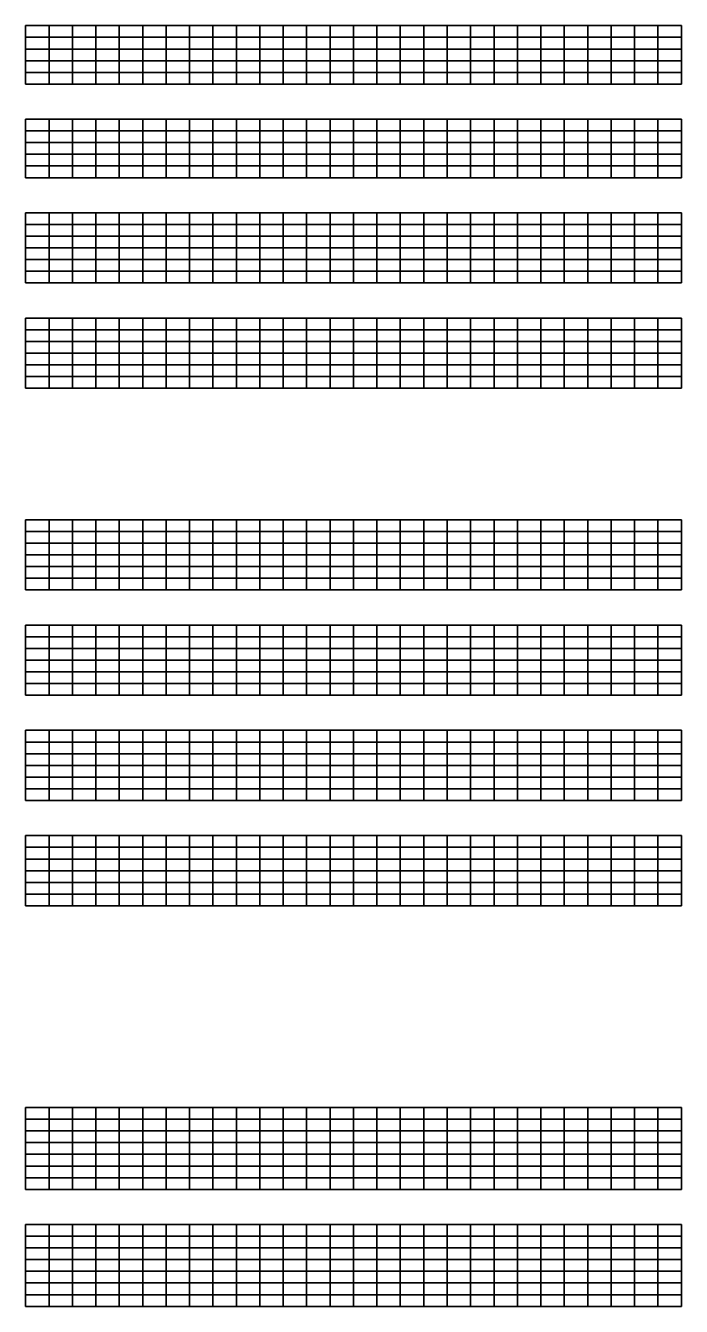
# Model space of a CAD drawing. Extents: x 1374311 to 1383814, y 384102 to 406278.
# Drawn here: x 1375927 to 1376207, y 387202 to 387749 of the extents above; entities that cross this region are included whole.
import ezdxf

# ---------------------------------------------------------------- set-up
doc = ezdxf.new("R2010")
doc.units = 0
doc.layers.add('R_Grid', color=7, linetype='Continuous')

msp = doc.modelspace()

# ---------------------------------------------------------------- linework, layer by layer
at = {"layer": 'R_Grid'}
for p, q in [((1375926.61, 387748.96), (1376206.61, 387748.96)), ((1375926.61, 387723.96), (1375926.61, 387748.96)), ((1375936.61, 387723.96), (1375936.61, 387748.96)), ((1375946.61, 387723.96), (1375946.61, 387748.96)), ((1375956.61, 387723.96), (1375956.61, 387748.96)), ((1375966.61, 387723.96), (1375966.61, 387748.96)), ((1375976.61, 387723.96), (1375976.61, 387748.96)), ((1375986.61, 387723.96), (1375986.61, 387748.96)), ((1375996.61, 387723.96), (1375996.61, 387748.96)), ((1376006.61, 387723.96), (1376006.61, 387748.96)), ((1376016.61, 387723.96), (1376016.61, 387748.96)), ((1376026.61, 387723.96), (1376026.61, 387748.96)), ((1376036.61, 387723.96), (1376036.61, 387748.96)), ((1376046.61, 387723.96), (1376046.61, 387748.96)), ((1376056.61, 387723.96), (1376056.61, 387748.96)), ((1376066.61, 387723.96), (1376066.61, 387748.96)), ((1376076.61, 387723.96), (1376076.61, 387748.96)), ((1376086.61, 387723.96), (1376086.61, 387748.96)), ((1376096.61, 387723.96), (1376096.61, 387748.96)), ((1376106.61, 387723.96), (1376106.61, 387748.96)), ((1376116.61, 387723.96), (1376116.61, 387748.96)), ((1376126.61, 387723.96), (1376126.61, 387748.96)), ((1376136.61, 387723.96), (1376136.61, 387748.96)), ((1376146.61, 387723.96), (1376146.61, 387748.96)), ((1376156.61, 387723.96), (1376156.61, 387748.96)), ((1376166.61, 387723.96), (1376166.61, 387748.96)), ((1376176.61, 387723.96), (1376176.61, 387748.96)), ((1376186.61, 387723.96), (1376186.61, 387748.96)), ((1376196.61, 387723.96), (1376196.61, 387748.96)), ((1376206.61, 387723.96), (1376206.61, 387748.96)), ((1375926.61, 387743.96), (1376206.61, 387743.96)), ((1375926.61, 387738.96), (1376206.61, 387738.96)), ((1375926.61, 387733.96), (1376206.61, 387733.96)), ((1375926.61, 387728.96), (1376206.61, 387728.96)), ((1375926.61, 387723.96), (1376206.61, 387723.96)), ((1375926.61, 387708.96), (1376206.61, 387708.96)), ((1375926.61, 387683.96), (1375926.61, 387708.96)), ((1375936.61, 387683.96), (1375936.61, 387708.96)), ((1375946.61, 387683.96), (1375946.61, 387708.96)), ((1375956.61, 387683.96), (1375956.61, 387708.96)), ((1375966.61, 387683.96), (1375966.61, 387708.96)), ((1375976.61, 387683.96), (1375976.61, 387708.96)), ((1375986.61, 387683.96), (1375986.61, 387708.96)), ((1375996.61, 387683.96), (1375996.61, 387708.96)), ((1376006.61, 387683.96), (1376006.61, 387708.96)), ((1376016.61, 387683.96), (1376016.61, 387708.96)), ((1376026.61, 387683.96), (1376026.61, 387708.96)), ((1376036.61, 387683.96), (1376036.61, 387708.96)), ((1376046.61, 387683.96), (1376046.61, 387708.96)), ((1376056.61, 387683.96), (1376056.61, 387708.96)), ((1376066.61, 387683.96), (1376066.61, 387708.96)), ((1376076.61, 387683.96), (1376076.61, 387708.96)), ((1376086.61, 387683.96), (1376086.61, 387708.96)), ((1376096.61, 387683.96), (1376096.61, 387708.96)), ((1376106.61, 387683.96), (1376106.61, 387708.96)), ((1376116.61, 387683.96), (1376116.61, 387708.96)), ((1376126.61, 387683.96), (1376126.61, 387708.96)), ((1376136.61, 387683.96), (1376136.61, 387708.96)), ((1376146.61, 387683.96), (1376146.61, 387708.96)), ((1376156.61, 387683.96), (1376156.61, 387708.96)), ((1376166.61, 387683.96), (1376166.61, 387708.96)), ((1376176.61, 387683.96), (1376176.61, 387708.96)), ((1376186.61, 387683.96), (1376186.61, 387708.96)), ((1376196.61, 387683.96), (1376196.61, 387708.96)), ((1376206.61, 387683.96), (1376206.61, 387708.96)), ((1375926.61, 387703.96), (1376206.61, 387703.96)), ((1375926.61, 387698.96), (1376206.61, 387698.96)), ((1375926.61, 387693.96), (1376206.61, 387693.96)), ((1375926.61, 387688.96), (1376206.61, 387688.96)), ((1375926.61, 387683.96), (1376206.61, 387683.96)), ((1375926.61, 387668.96), (1376206.61, 387668.96)), ((1375926.61, 387638.96), (1375926.61, 387668.96)), ((1375936.61, 387638.96), (1375936.61, 387668.96)), ((1375946.61, 387638.96), (1375946.61, 387668.96)), ((1375956.61, 387638.96), (1375956.61, 387668.96)), ((1375966.61, 387638.96), (1375966.61, 387668.96)), ((1375976.61, 387638.96), (1375976.61, 387668.96)), ((1375986.61, 387638.96), (1375986.61, 387668.96)), ((1375996.61, 387638.96), (1375996.61, 387668.96)), ((1376006.61, 387638.96), (1376006.61, 387668.96)), ((1376016.61, 387638.96), (1376016.61, 387668.96)), ((1376026.61, 387638.96), (1376026.61, 387668.96)), ((1376036.61, 387638.96), (1376036.61, 387668.96)), ((1376046.61, 387638.96), (1376046.61, 387668.96)), ((1376056.61, 387638.96), (1376056.61, 387668.96)), ((1376066.61, 387638.96), (1376066.61, 387668.96)), ((1376076.61, 387638.96), (1376076.61, 387668.96)), ((1376086.61, 387638.96), (1376086.61, 387668.96)), ((1376096.61, 387638.96), (1376096.61, 387668.96)), ((1376106.61, 387638.96), (1376106.61, 387668.96)), ((1376116.61, 387638.96), (1376116.61, 387668.96)), ((1376126.61, 387638.96), (1376126.61, 387668.96)), ((1376136.61, 387638.96), (1376136.61, 387668.96)), ((1376146.61, 387638.96), (1376146.61, 387668.96)), ((1376156.61, 387638.96), (1376156.61, 387668.96)), ((1376166.61, 387638.96), (1376166.61, 387668.96)), ((1376176.61, 387638.96), (1376176.61, 387668.96)), ((1376186.61, 387638.96), (1376186.61, 387668.96)), ((1376196.61, 387638.96), (1376196.61, 387668.96)), ((1376206.61, 387638.96), (1376206.61, 387668.96)), ((1375926.61, 387663.96), (1376206.61, 387663.96)), ((1375926.61, 387658.96), (1376206.61, 387658.96)), ((1375926.61, 387653.96), (1376206.61, 387653.96)), ((1375926.61, 387648.96), (1376206.61, 387648.96)), ((1375926.61, 387643.96), (1376206.61, 387643.96)), ((1375926.61, 387638.96), (1376206.61, 387638.96)), ((1375926.61, 387623.96), (1376206.61, 387623.96)), ((1375926.61, 387593.96), (1375926.61, 387623.96)), ((1375936.61, 387593.96), (1375936.61, 387623.96)), ((1375946.61, 387593.96), (1375946.61, 387623.96)), ((1375956.61, 387593.96), (1375956.61, 387623.96)), ((1375966.61, 387593.96), (1375966.61, 387623.96)), ((1375976.61, 387593.96), (1375976.61, 387623.96)), ((1375986.61, 387593.96), (1375986.61, 387623.96)), ((1375996.61, 387593.96), (1375996.61, 387623.96)), ((1376006.61, 387593.96), (1376006.61, 387623.96)), ((1376016.61, 387593.96), (1376016.61, 387623.96)), ((1376026.61, 387593.96), (1376026.61, 387623.96)), ((1376036.61, 387593.96), (1376036.61, 387623.96)), ((1376046.61, 387593.96), (1376046.61, 387623.96)), ((1376056.61, 387593.96), (1376056.61, 387623.96)), ((1376066.61, 387593.96), (1376066.61, 387623.96)), ((1376076.61, 387593.96), (1376076.61, 387623.96)), ((1376086.61, 387593.96), (1376086.61, 387623.96)), ((1376096.61, 387593.96), (1376096.61, 387623.96)), ((1376106.61, 387593.96), (1376106.61, 387623.96)), ((1376116.61, 387593.96), (1376116.61, 387623.96)), ((1376126.61, 387593.96), (1376126.61, 387623.96)), ((1376136.61, 387593.96), (1376136.61, 387623.96)), ((1376146.61, 387593.96), (1376146.61, 387623.96)), ((1376156.61, 387593.96), (1376156.61, 387623.96)), ((1376166.61, 387593.96), (1376166.61, 387623.96)), ((1376176.61, 387593.96), (1376176.61, 387623.96)), ((1376186.61, 387593.96), (1376186.61, 387623.96)), ((1376196.61, 387593.96), (1376196.61, 387623.96)), ((1376206.61, 387593.96), (1376206.61, 387623.96)), ((1375926.61, 387618.96), (1376206.61, 387618.96)), ((1375926.61, 387613.96), (1376206.61, 387613.96)), ((1375926.61, 387608.96), (1376206.61, 387608.96)), ((1375926.61, 387603.96), (1376206.61, 387603.96)), ((1375926.61, 387598.96), (1376206.61, 387598.96)), ((1375926.61, 387593.96), (1376206.61, 387593.96)), ((1375926.61, 387537.74), (1376206.61, 387537.74)), ((1375926.61, 387507.74), (1375926.61, 387537.74)), ((1375936.61, 387507.74), (1375936.61, 387537.74)), ((1375946.61, 387507.74), (1375946.61, 387537.74)), ((1375956.61, 387507.74), (1375956.61, 387537.74)), ((1375966.61, 387507.74), (1375966.61, 387537.74)), ((1375976.61, 387507.74), (1375976.61, 387537.74)), ((1375986.61, 387507.74), (1375986.61, 387537.74)), ((1375996.61, 387507.74), (1375996.61, 387537.74)), ((1376006.61, 387507.74), (1376006.61, 387537.74)), ((1376016.61, 387507.74), (1376016.61, 387537.74)), ((1376026.61, 387507.74), (1376026.61, 387537.74)), ((1376036.61, 387507.74), (1376036.61, 387537.74)), ((1376046.61, 387507.74), (1376046.61, 387537.74)), ((1376056.61, 387507.74), (1376056.61, 387537.74)), ((1376066.61, 387507.74), (1376066.61, 387537.74)), ((1376076.61, 387507.74), (1376076.61, 387537.74)), ((1376086.61, 387507.74), (1376086.61, 387537.74)), ((1376096.61, 387507.74), (1376096.61, 387537.74)), ((1376106.61, 387507.74), (1376106.61, 387537.74)), ((1376116.61, 387507.74), (1376116.61, 387537.74)), ((1376126.61, 387507.74), (1376126.61, 387537.74)), ((1376136.61, 387507.74), (1376136.61, 387537.74)), ((1376146.61, 387507.74), (1376146.61, 387537.74)), ((1376156.61, 387507.74), (1376156.61, 387537.74)), ((1376166.61, 387507.74), (1376166.61, 387537.74)), ((1376176.61, 387507.74), (1376176.61, 387537.74)), ((1376186.61, 387507.74), (1376186.61, 387537.74)), ((1376196.61, 387507.74), (1376196.61, 387537.74)), ((1376206.61, 387507.74), (1376206.61, 387537.74)), ((1375926.61, 387532.74), (1376206.61, 387532.74)), ((1375926.61, 387527.74), (1376206.61, 387527.74)), ((1375926.61, 387522.74), (1376206.61, 387522.74)), ((1375926.61, 387517.74), (1376206.61, 387517.74)), ((1375926.61, 387512.74), (1376206.61, 387512.74)), ((1375926.61, 387507.74), (1376206.61, 387507.74)), ((1375926.61, 387492.74), (1376206.61, 387492.74)), ((1375926.61, 387462.74), (1375926.61, 387492.74)), ((1375936.61, 387462.74), (1375936.61, 387492.74)), ((1375946.61, 387462.74), (1375946.61, 387492.74)), ((1375956.61, 387462.74), (1375956.61, 387492.74)), ((1375966.61, 387462.74), (1375966.61, 387492.74)), ((1375976.61, 387462.74), (1375976.61, 387492.74)), ((1375986.61, 387462.74), (1375986.61, 387492.74)), ((1375996.61, 387462.74), (1375996.61, 387492.74)), ((1376006.61, 387462.74), (1376006.61, 387492.74)), ((1376016.61, 387462.74), (1376016.61, 387492.74)), ((1376026.61, 387462.74), (1376026.61, 387492.74)), ((1376036.61, 387462.74), (1376036.61, 387492.74)), ((1376046.61, 387462.74), (1376046.61, 387492.74)), ((1376056.61, 387462.74), (1376056.61, 387492.74)), ((1376066.61, 387462.74), (1376066.61, 387492.74)), ((1376076.61, 387462.74), (1376076.61, 387492.74)), ((1376086.61, 387462.74), (1376086.61, 387492.74)), ((1376096.61, 387462.74), (1376096.61, 387492.74)), ((1376106.61, 387462.74), (1376106.61, 387492.74)), ((1376116.61, 387462.74), (1376116.61, 387492.74)), ((1376126.61, 387462.74), (1376126.61, 387492.74)), ((1376136.61, 387462.74), (1376136.61, 387492.74)), ((1376146.61, 387462.74), (1376146.61, 387492.74)), ((1376156.61, 387462.74), (1376156.61, 387492.74)), ((1376166.61, 387462.74), (1376166.61, 387492.74)), ((1376176.61, 387462.74), (1376176.61, 387492.74)), ((1376186.61, 387462.74), (1376186.61, 387492.74)), ((1376196.61, 387462.74), (1376196.61, 387492.74)), ((1376206.61, 387462.74), (1376206.61, 387492.74)), ((1375926.61, 387487.74), (1376206.61, 387487.74)), ((1375926.61, 387482.74), (1376206.61, 387482.74)), ((1375926.61, 387477.74), (1376206.61, 387477.74)), ((1375926.61, 387472.74), (1376206.61, 387472.74)), ((1375926.61, 387467.74), (1376206.61, 387467.74)), ((1375926.61, 387462.74), (1376206.61, 387462.74)), ((1375926.61, 387447.74), (1376206.61, 387447.74)), ((1375926.61, 387417.74), (1375926.61, 387447.74)), ((1375936.61, 387417.74), (1375936.61, 387447.74)), ((1375946.61, 387417.74), (1375946.61, 387447.74)), ((1375956.61, 387417.74), (1375956.61, 387447.74)), ((1375966.61, 387417.74), (1375966.61, 387447.74)), ((1375976.61, 387417.74), (1375976.61, 387447.74)), ((1375986.61, 387417.74), (1375986.61, 387447.74)), ((1375996.61, 387417.74), (1375996.61, 387447.74)), ((1376006.61, 387417.74), (1376006.61, 387447.74)), ((1376016.61, 387417.74), (1376016.61, 387447.74)), ((1376026.61, 387417.74), (1376026.61, 387447.74)), ((1376036.61, 387417.74), (1376036.61, 387447.74)), ((1376046.61, 387417.74), (1376046.61, 387447.74)), ((1376056.61, 387417.74), (1376056.61, 387447.74)), ((1376066.61, 387417.74), (1376066.61, 387447.74)), ((1376076.61, 387417.74), (1376076.61, 387447.74)), ((1376086.61, 387417.74), (1376086.61, 387447.74)), ((1376096.61, 387417.74), (1376096.61, 387447.74)), ((1376106.61, 387417.74), (1376106.61, 387447.74)), ((1376116.61, 387417.74), (1376116.61, 387447.74)), ((1376126.61, 387417.74), (1376126.61, 387447.74)), ((1376136.61, 387417.74), (1376136.61, 387447.74)), ((1376146.61, 387417.74), (1376146.61, 387447.74)), ((1376156.61, 387417.74), (1376156.61, 387447.74)), ((1376166.61, 387417.74), (1376166.61, 387447.74)), ((1376176.61, 387417.74), (1376176.61, 387447.74)), ((1376186.61, 387417.74), (1376186.61, 387447.74)), ((1376196.61, 387417.74), (1376196.61, 387447.74)), ((1376206.61, 387417.74), (1376206.61, 387447.74)), ((1375926.61, 387442.74), (1376206.61, 387442.74)), ((1375926.61, 387437.74), (1376206.61, 387437.74)), ((1375926.61, 387432.74), (1376206.61, 387432.74)), ((1375926.61, 387427.74), (1376206.61, 387427.74)), ((1375926.61, 387422.74), (1376206.61, 387422.74)), ((1375926.61, 387417.74), (1376206.61, 387417.74)), ((1375926.61, 387402.74), (1376206.61, 387402.74)), ((1375926.61, 387372.74), (1375926.61, 387402.74)), ((1375936.61, 387372.74), (1375936.61, 387402.74)), ((1375946.61, 387372.74), (1375946.61, 387402.74)), ((1375956.61, 387372.74), (1375956.61, 387402.74)), ((1375966.61, 387372.74), (1375966.61, 387402.74)), ((1375976.61, 387372.74), (1375976.61, 387402.74)), ((1375986.61, 387372.74), (1375986.61, 387402.74)), ((1375996.61, 387372.74), (1375996.61, 387402.74)), ((1376006.61, 387372.74), (1376006.61, 387402.74)), ((1376016.61, 387372.74), (1376016.61, 387402.74)), ((1376026.61, 387372.74), (1376026.61, 387402.74)), ((1376036.61, 387372.74), (1376036.61, 387402.74)), ((1376046.61, 387372.74), (1376046.61, 387402.74)), ((1376056.61, 387372.74), (1376056.61, 387402.74)), ((1376066.61, 387372.74), (1376066.61, 387402.74)), ((1376076.61, 387372.74), (1376076.61, 387402.74)), ((1376086.61, 387372.74), (1376086.61, 387402.74)), ((1376096.61, 387372.74), (1376096.61, 387402.74)), ((1376106.61, 387372.74), (1376106.61, 387402.74)), ((1376116.61, 387372.74), (1376116.61, 387402.74)), ((1376126.61, 387372.74), (1376126.61, 387402.74)), ((1376136.61, 387372.74), (1376136.61, 387402.74)), ((1376146.61, 387372.74), (1376146.61, 387402.74)), ((1376156.61, 387372.74), (1376156.61, 387402.74)), ((1376166.61, 387372.74), (1376166.61, 387402.74)), ((1376176.61, 387372.74), (1376176.61, 387402.74)), ((1376186.61, 387372.74), (1376186.61, 387402.74)), ((1376196.61, 387372.74), (1376196.61, 387402.74)), ((1376206.61, 387372.74), (1376206.61, 387402.74)), ((1375926.61, 387397.74), (1376206.61, 387397.74)), ((1375926.61, 387392.74), (1376206.61, 387392.74)), ((1375926.61, 387387.74), (1376206.61, 387387.74)), ((1375926.61, 387382.74), (1376206.61, 387382.74)), ((1375926.61, 387377.74), (1376206.61, 387377.74)), ((1375926.61, 387372.74), (1376206.61, 387372.74)), ((1375926.61, 387286.52), (1376206.61, 387286.52)), ((1375926.61, 387251.52), (1375926.61, 387286.52)), ((1375936.61, 387251.52), (1375936.61, 387286.52)), ((1375946.61, 387251.52), (1375946.61, 387286.52)), ((1375956.61, 387251.52), (1375956.61, 387286.52)), ((1375966.61, 387251.52), (1375966.61, 387286.52)), ((1375976.61, 387251.52), (1375976.61, 387286.52)), ((1375986.61, 387251.52), (1375986.61, 387286.52)), ((1375996.61, 387251.52), (1375996.61, 387286.52)), ((1376006.61, 387251.52), (1376006.61, 387286.52)), ((1376016.61, 387251.52), (1376016.61, 387286.52)), ((1376026.61, 387251.52), (1376026.61, 387286.52)), ((1376036.61, 387251.52), (1376036.61, 387286.52)), ((1376046.61, 387251.52), (1376046.61, 387286.52)), ((1376056.61, 387251.52), (1376056.61, 387286.52)), ((1376066.61, 387251.52), (1376066.61, 387286.52)), ((1376076.61, 387251.52), (1376076.61, 387286.52)), ((1376086.61, 387251.52), (1376086.61, 387286.52)), ((1376096.61, 387251.52), (1376096.61, 387286.52)), ((1376106.61, 387251.52), (1376106.61, 387286.52)), ((1376116.61, 387251.52), (1376116.61, 387286.52)), ((1376126.61, 387251.52), (1376126.61, 387286.52)), ((1376136.61, 387251.52), (1376136.61, 387286.52)), ((1376146.61, 387251.52), (1376146.61, 387286.52)), ((1376156.61, 387251.52), (1376156.61, 387286.52)), ((1376166.61, 387251.52), (1376166.61, 387286.52)), ((1376176.61, 387251.52), (1376176.61, 387286.52)), ((1376186.61, 387251.52), (1376186.61, 387286.52)), ((1376196.61, 387251.52), (1376196.61, 387286.52)), ((1376206.61, 387251.52), (1376206.61, 387286.52)), ((1375926.61, 387281.52), (1376206.61, 387281.52)), ((1375926.61, 387276.52), (1376206.61, 387276.52)), ((1375926.61, 387271.52), (1376206.61, 387271.52)), ((1375926.61, 387266.52), (1376206.61, 387266.52)), ((1375926.61, 387261.52), (1376206.61, 387261.52)), ((1375926.61, 387256.52), (1376206.61, 387256.52)), ((1375926.61, 387251.52), (1376206.61, 387251.52)), ((1375926.61, 387236.52), (1376206.61, 387236.52)), ((1375926.61, 387201.52), (1375926.61, 387236.52)), ((1375936.61, 387201.52), (1375936.61, 387236.52)), ((1375946.61, 387201.52), (1375946.61, 387236.52)), ((1375956.61, 387201.52), (1375956.61, 387236.52)), ((1375966.61, 387201.52), (1375966.61, 387236.52)), ((1375976.61, 387201.52), (1375976.61, 387236.52)), ((1375986.61, 387201.52), (1375986.61, 387236.52)), ((1375996.61, 387201.52), (1375996.61, 387236.52)), ((1376006.61, 387201.52), (1376006.61, 387236.52)), ((1376016.61, 387201.52), (1376016.61, 387236.52)), ((1376026.61, 387201.52), (1376026.61, 387236.52)), ((1376036.61, 387201.52), (1376036.61, 387236.52)), ((1376046.61, 387201.52), (1376046.61, 387236.52)), ((1376056.61, 387201.52), (1376056.61, 387236.52)), ((1376066.61, 387201.52), (1376066.61, 387236.52)), ((1376076.61, 387201.52), (1376076.61, 387236.52)), ((1376086.61, 387201.52), (1376086.61, 387236.52)), ((1376096.61, 387201.52), (1376096.61, 387236.52)), ((1376106.61, 387201.52), (1376106.61, 387236.52)), ((1376116.61, 387201.52), (1376116.61, 387236.52)), ((1376126.61, 387201.52), (1376126.61, 387236.52)), ((1376136.61, 387201.52), (1376136.61, 387236.52)), ((1376146.61, 387201.52), (1376146.61, 387236.52)), ((1376156.61, 387201.52), (1376156.61, 387236.52)), ((1376166.61, 387201.52), (1376166.61, 387236.52)), ((1376176.61, 387201.52), (1376176.61, 387236.52)), ((1376186.61, 387201.52), (1376186.61, 387236.52)), ((1376196.61, 387201.52), (1376196.61, 387236.52)), ((1376206.61, 387201.52), (1376206.61, 387236.52)), ((1375926.61, 387231.52), (1376206.61, 387231.52)), ((1375926.61, 387226.52), (1376206.61, 387226.52)), ((1375926.61, 387221.52), (1376206.61, 387221.52)), ((1375926.61, 387216.52), (1376206.61, 387216.52)), ((1375926.61, 387211.52), (1376206.61, 387211.52)), ((1375926.61, 387206.52), (1376206.61, 387206.52)), ((1375926.61, 387201.52), (1376206.61, 387201.52))]:
    msp.add_line(p, q, dxfattribs=at)

doc.saveas('drawing.dxf')
